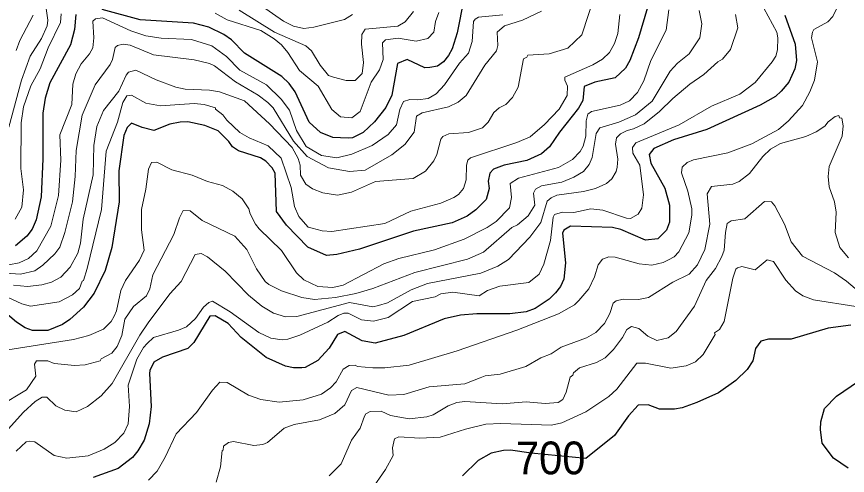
# Model space of a CAD drawing. Extents: x 423 to 448.8, y 7456.3 to 7484.
# Drawn here: x 442.862 to 444.89, y 7476.861 to 7477.981 of the extents above; entities that cross this region are included whole.
import ezdxf
from ezdxf.enums import TextEntityAlignment as Align

# ---------------------------------------------------------------- set-up
doc = ezdxf.new("R2010")
doc.units = 0
doc.header["$LTSCALE"] = 0.032
doc.layers.add('1', color=7, linetype='Continuous', lineweight=25)
doc.layers.add('2', color=7, linetype='Continuous', lineweight=13)
doc.layers.add('61', color=7, linetype='Continuous')

msp = doc.modelspace()

# ---------------------------------------------------------------- linework, layer by layer
at = {"layer": '1'}
for points in [[(443.9538, 7478.024), (443.9376, 7477.9413), (443.9252, 7477.9018), (443.916, 7477.8856), (443.9043, 7477.8701), (443.8897, 7477.86), (443.8711, 7477.8562), (443.8587, 7477.8554), (443.8154, 7477.8763), (443.7922, 7477.8662), (443.7783, 7477.7889), (443.7636, 7477.7588), (443.7357, 7477.7239), (443.7079, 7477.6976), (443.6824, 7477.6845), (443.6715, 7477.6837), (443.6344, 7477.686), (443.6042, 7477.6976), (443.5764, 7477.7232), (443.5423, 7477.7974), (443.5277, 7477.8175), (443.5099, 7477.8345), (443.4186, 7477.8918), (443.3869, 7477.9242), (443.3684, 7477.9374), (443.3312, 7477.9552), (443.2941, 7477.9645), (443.1642, 7477.973), (443.0713, 7477.9985)], [(444.4017, 7478.0032), (444.38, 7477.9289), (444.3591, 7477.8732), (444.3483, 7477.8547), (444.3228, 7477.8314), (444.2733, 7477.8206), (444.2478, 7477.8098), (444.2439, 7477.7758), (444.2338, 7477.7572), (444.1874, 7477.6984), (444.1627, 7477.6628), (444.1433, 7477.6458), (444.1078, 7477.6296), (444.0521, 7477.618), (444.0265, 7477.6087), (444.0173, 7477.5986), (444.0134, 7477.5793), (444.0157, 7477.5608), (444.008, 7477.5345), (443.9832, 7477.5089), (443.9616, 7477.4935), (443.9252, 7477.4772), (443.8309, 7477.4571), (443.6994, 7477.413), (443.6437, 7477.3999), (443.619, 7477.3975), (443.5733, 7477.4177), (443.5207, 7477.4718), (443.4967, 7477.505), (443.4936, 7477.5986), (443.4859, 7477.6118), (443.4704, 7477.628), (443.458, 7477.6358), (443.4039, 7477.6528), (443.3892, 7477.6628), (443.3807, 7477.676), (443.3544, 7477.7015)], [(443.0071, 7477.9862), (443.004, 7477.949), (442.994, 7477.9119), (442.9437, 7477.8191), (442.9321, 7477.782), (442.9267, 7477.7448), (442.9267, 7477.6335), (442.9221, 7477.5406), (442.9105, 7477.485), (442.9004, 7477.4617), (442.8873, 7477.4447), (442.8594, 7477.4215)], [(444.7374, 7477.9846), (444.7621, 7477.9135), (444.7652, 7477.8732), (444.7613, 7477.8531), (444.7466, 7477.8206), (444.7281, 7477.799), (444.7142, 7477.7858), (444.677, 7477.7649), (444.5471, 7477.7054), (444.4651, 7477.6799), (444.4171, 7477.659), (444.4063, 7477.6443), (444.4102, 7477.6226), (444.4442, 7477.5623), (444.4558, 7477.5205), (444.4558, 7477.4788), (444.4481, 7477.4594), (444.4272, 7477.4385), (444.3971, 7477.4346), (444.3367, 7477.461), (444.3166, 7477.4656), (444.2145, 7477.4695), (444.1975, 7477.4594), (444.1944, 7477.4517), (444.2021, 7477.3798), (444.1982, 7477.3395), (444.1897, 7477.3217), (444.1774, 7477.3063), (444.1619, 7477.2908), (444.1279, 7477.2684), (444.1062, 7477.2599), (444.066, 7477.2552), (443.9856, 7477.2552), (443.9454, 7477.2521), (443.9059, 7477.2429), (443.8077, 7477.2019), (443.7373, 7477.1833), (443.7056, 7477.1895), (443.6638, 7477.2119), (443.6452, 7477.205), (443.6251, 7477.1717), (443.5973, 7477.1415), (443.5663, 7477.1245), (443.5586, 7477.1237), (443.5385, 7477.123), (443.5184, 7477.1276), (443.4712, 7477.1485), (443.4101, 7477.1972), (443.3791, 7477.2313), (443.3466, 7477.2506), (443.3343, 7477.2498), (443.2949, 7477.1848), (443.2802, 7477.1709), (443.2183, 7477.1493), (443.1974, 7477.1369), (443.1873, 7477.1168), (443.1866, 7477.1091), (443.1912, 7477.0286), (443.1858, 7476.9868), (443.1734, 7476.9466), (443.1587, 7476.9203), (443.1456, 7476.9041), (443.11, 7476.8778), (443.0497, 7476.8553)], [(443.3544, 7477.7015), (443.3219, 7477.7147), (443.2802, 7477.7239), (443.2616, 7477.7232), (443.2361, 7477.7185), (443.1974, 7477.7031), (443.1688, 7477.71), (443.1432, 7477.7208), (443.1324, 7477.71), (443.1239, 7477.6907), (443.1123, 7477.6041), (443.1131, 7477.5283), (443.0945, 7477.4169), (443.0783, 7477.3612), (443.052, 7477.3055), (443.0257, 7477.2715), (442.9924, 7477.2413), (442.9746, 7477.2289), (442.9383, 7477.2142), (442.9012, 7477.2142), (442.8834, 7477.2212), (442.8625, 7477.2351), (442.8238, 7477.2676)], [(444.8983, 7477.2274), (444.8426, 7477.2204), (444.7528, 7477.1933), (444.6972, 7477.1933), (444.6786, 7477.1887), (444.6654, 7477.1709), (444.6592, 7477.1408), (444.6453, 7477.1191), (444.6175, 7477.092), (444.5749, 7477.0626), (444.5224, 7477.0386), (444.4868, 7477.0255), (444.4682, 7477.0224), (444.4311, 7477.0224), (444.404, 7477.0332), (444.3792, 7477.0325), (444.356, 7477.0062), (444.3212, 7476.9582), (444.2519, 7476.9021), (444.1178, 7476.9153), (444.0676, 7476.9226), (444.0505, 7476.9219), (444.0203, 7476.9149), (443.9886, 7476.8971), (443.9507, 7476.86)], [(444.8913, 7476.8785), (444.8557, 7476.9025), (444.8286, 7476.9396), (444.824, 7476.9729), (444.8248, 7476.9915), (444.834, 7477.024), (444.8634, 7477.0541), (444.9168, 7477.0905)]]:
    msp.add_lwpolyline(points, dxfattribs=at)
at = {"layer": '2'}
for points in [[(443.0249, 7478.0573), (442.9785, 7478.0596), (442.9429, 7478.0558), (442.9329, 7478.0503), (442.929, 7478.0403), (442.9383, 7477.9722), (442.9368, 7477.9583), (442.9236, 7477.9274), (442.8957, 7477.8841), (442.8748, 7477.8253), (442.8439, 7477.7108)], [(444.2733, 7478.0341), (444.2415, 7477.9359), (444.2075, 7477.9041), (444.1619, 7477.8902), (444.1101, 7477.8864), (444.1078, 7477.8817), (444.0993, 7477.8779), (444.0861, 7477.8083), (444.0722, 7477.7835), (444.0567, 7477.7665), (444.0397, 7477.758), (444.0273, 7477.7463), (444.0134, 7477.7232), (443.9994, 7477.7093), (443.9655, 7477.6976), (443.9175, 7477.6945), (443.9028, 7477.6884), (443.8974, 7477.6814), (443.8881, 7477.6443), (443.8803, 7477.6288), (443.8602, 7477.6033), (443.8301, 7477.5855), (443.7381, 7477.5785), (443.6793, 7477.5522), (443.6452, 7477.5445), (443.6097, 7477.5507), (443.5849, 7477.56), (443.5679, 7477.5715), (443.5555, 7477.594), (443.5547, 7477.6179), (443.5493, 7477.6342), (443.5346, 7477.6613), (443.4797, 7477.7193), (443.4186, 7477.775), (443.3575, 7477.7974), (443.3328, 7477.8013), (443.274, 7477.8036), (443.2508, 7477.8083), (443.2028, 7477.826), (443.1533, 7477.85), (443.1355, 7477.8453), (443.1301, 7477.8376), (443.1116, 7477.799), (443.0744, 7477.7518), (443.0582, 7477.7124), (443.0512, 7477.6659), (443.0496, 7477.5948), (443.0249, 7477.4865), (443.0187, 7477.4277), (443.0118, 7477.403), (442.9932, 7477.3689), (442.97, 7477.3449), (442.9476, 7477.3326), (442.9244, 7477.3256), (442.8888, 7477.3217), (442.8548, 7477.3248)], [(443.6823, 7477.9862), (443.6623, 7477.9738), (443.588, 7477.9552), (443.5633, 7477.9521), (443.5385, 7477.9575), (443.5138, 7477.9699), (443.4519, 7478.0124)], [(443.6738, 7477.1292), (443.6886, 7477.1299), (443.694, 7477.1268), (443.7319, 7477.123), (443.7613, 7477.123), (443.8201, 7477.1299), (443.9376, 7477.1647), (444.083, 7477.215), (444.1851, 7477.2552), (444.2238, 7477.2769), (444.2346, 7477.2877), (444.2586, 7477.3163), (444.2725, 7477.3457), (444.2818, 7477.3751), (444.2919, 7477.389), (444.3073, 7477.3944), (444.3228, 7477.3937), (444.3816, 7477.3774), (444.4125, 7477.3743), (444.4404, 7477.3805), (444.4535, 7477.3867), (444.4667, 7477.3944), (444.4782, 7477.4068), (444.503, 7477.4525), (444.51, 7477.4958), (444.51, 7477.5113), (444.5007, 7477.5546), (444.4852, 7477.5994), (444.4867, 7477.6134), (444.4991, 7477.6249), (444.5146, 7477.6311), (444.5982, 7477.6481), (444.6569, 7477.6698), (444.7219, 7477.7054), (444.7459, 7477.7262), (444.7799, 7477.7634), (444.7984, 7477.7974), (444.8093, 7477.8253), (444.817, 7477.8701), (444.8023, 7477.9289), (444.8046, 7477.9428), (444.8077, 7477.949), (444.8418, 7477.9683), (444.8541, 7477.9807), (444.8681, 7478.0094)], [(444.6855, 7478.0016), (444.7173, 7477.9428)], [(442.8347, 7477.3542), (442.8718, 7477.3519), (442.9066, 7477.3604), (442.9267, 7477.3743), (442.9561, 7477.4014), (442.9677, 7477.4177), (442.9801, 7477.454), (442.9986, 7477.5283), (443.0056, 7477.5901), (443.0079, 7477.6536), (443.0226, 7477.7402), (443.0543, 7477.8145), (443.0907, 7477.864), (443.0968, 7477.8763), (443.103, 7477.9057), (443.1085, 7477.9103), (443.1224, 7477.9134), (443.1394, 7477.9111), (443.1966, 7477.8872), (443.2956, 7477.8755), (443.3328, 7477.8663), (443.3451, 7477.8609), (443.3969, 7477.8214), (443.4519, 7477.7889), (443.4758, 7477.7711), (443.4882, 7477.758), (443.5385, 7477.6768), (443.5718, 7477.6389), (443.6236, 7477.6118), (443.6746, 7477.6025), (443.7133, 7477.6056), (443.7783, 7477.6435), (443.81, 7477.6682), (443.8324, 7477.6984), (443.8386, 7477.7379), (443.8525, 7477.7456), (443.916, 7477.7603), (443.9399, 7477.7719), (443.9593, 7477.7881), (444.0049, 7477.8624), (444.0335, 7477.8972), (444.0366, 7477.9104), (444.0351, 7477.9428), (444.0528, 7477.9583), (444.097, 7477.9722), (444.1434, 7477.9939)], [(444.049, 7477.9854), (443.9894, 7477.9792), (443.9817, 7477.9745), (443.977, 7477.9691), (443.9739, 7477.9196), (443.9655, 7477.8918), (443.943, 7477.867), (443.9067, 7477.8144), (443.8866, 7477.792), (443.8665, 7477.7812), (443.8417, 7477.7773), (443.8224, 7477.7781), (443.8069, 7477.7734), (443.7976, 7477.7541), (443.7891, 7477.7162), (443.769, 7477.693), (443.7303, 7477.6659), (443.6808, 7477.645), (443.6437, 7477.6357), (443.6066, 7477.6419), (443.5694, 7477.6636), (443.5454, 7477.7031), (443.5284, 7477.7526), (443.5083, 7477.7789), (443.472, 7477.8144), (443.407, 7477.85), (443.3745, 7477.8833), (443.339, 7477.9096), (443.2895, 7477.925), (443.2152, 7477.9281), (443.1781, 7477.9336), (443.141, 7477.9459), (443.0721, 7477.9776), (443.0551, 7477.9753), (443.0481, 7477.9699), (443.0512, 7477.9289), (443.0481, 7477.9042), (443.0404, 7477.8895), (443.0203, 7477.8655), (443.0071, 7477.8407), (442.9994, 7477.816), (442.9971, 7477.7665), (442.9677, 7477.6922), (442.9708, 7477.6304), (442.9646, 7477.5437), (442.946, 7477.4695), (442.912, 7477.4091), (442.8919, 7477.3906), (442.8687, 7477.3798), (442.8439, 7477.3751)], [(442.9715, 7477.9877), (442.9692, 7477.966), (442.9398, 7477.9042), (442.9197, 7477.8531), (442.8973, 7477.8114), (442.8795, 7477.7603), (442.8733, 7477.7216), (442.8725, 7477.6103), (442.8795, 7477.5577), (442.8756, 7477.5159), (442.8586, 7477.4865)], [(442.9027, 7477.9846), (442.8702, 7477.9227), (442.8617, 7477.898)], [(444.4542, 7477.997), (444.4473, 7477.9475), (444.4102, 7477.8732), (444.3932, 7477.8237), (444.3777, 7477.7958), (444.3584, 7477.775), (444.3352, 7477.7649), (444.2655, 7477.7487), (444.2563, 7477.7425), (444.2524, 7477.7263), (444.2516, 7477.6892), (444.2446, 7477.6644), (444.2377, 7477.6512), (444.2191, 7477.6319), (444.1851, 7477.6125), (444.0876, 7477.5862), (444.0668, 7477.5731), (444.0698, 7477.5391), (444.0652, 7477.5136), (444.0327, 7477.4803), (444.0111, 7477.4656), (443.9546, 7477.4377), (443.8819, 7477.4114), (443.7953, 7477.3906), (443.7582, 7477.3774), (443.6592, 7477.3248), (443.6344, 7477.3194), (443.5973, 7477.3217), (443.5632, 7477.338), (443.5455, 7477.355), (443.5091, 7477.4099), (443.4542, 7477.4625), (443.4457, 7477.4741), (443.4325, 7477.4989), (443.4294, 7477.5113), (443.4132, 7477.536), (443.39, 7477.5545), (443.3653, 7477.5685), (443.3281, 7477.5778), (443.291, 7477.594), (443.2415, 7477.6064), (443.2044, 7477.6257), (443.192, 7477.6249), (443.1843, 7477.6087), (443.1781, 7477.5592), (443.1672, 7477.5097), (443.1672, 7477.4602), (443.1734, 7477.4107), (443.1626, 7477.386), (443.1285, 7477.3365), (443.1169, 7477.3117), (443.1061, 7477.2622), (443.1007, 7477.2498), (443.093, 7477.2366), (443.0744, 7477.2181), (443.0389, 7477.2026), (443.0017, 7477.1926)], [(443.1216, 7477.7711), (443.1316, 7477.7874), (443.1425, 7477.7889), (443.1781, 7477.7696), (443.2137, 7477.7626), (443.2956, 7477.7688), (443.3204, 7477.7665), (443.3482, 7477.758), (443.3482, 7477.7549), (443.366, 7477.7409), (443.3753, 7477.7278), (443.407, 7477.6976), (443.4302, 7477.6845), (443.4766, 7477.6651), (443.5083, 7477.635), (443.5323, 7477.5639), (443.5408, 7477.5174), (443.5508, 7477.4927), (443.5671, 7477.4741), (443.5741, 7477.4671), (443.5834, 7477.4641), (443.6081, 7477.4579), (443.6313, 7477.4563), (443.7613, 7477.4757), (443.8247, 7477.5058), (443.8974, 7477.5252), (443.9298, 7477.5391), (443.9407, 7477.5468), (443.9531, 7477.5615), (443.9593, 7477.5824), (443.96, 7477.618), (443.9639, 7477.6304), (443.9701, 7477.6357), (444.083, 7477.6737), (444.1155, 7477.6876), (444.151, 7477.7177), (444.1866, 7477.7549), (444.206, 7477.7882), (444.2068, 7477.8106), (444.2006, 7477.8253), (444.2006, 7477.833), (444.2687, 7477.8631), (444.2919, 7477.8771), (444.3096, 7477.8933), (444.3212, 7477.915), (444.3297, 7477.9398), (444.3344, 7477.9862)], [(444.5277, 7477.9954), (444.5347, 7477.963), (444.5293, 7477.9289), (444.5037, 7477.8902), (444.4751, 7477.867), (444.4573, 7477.8477), (444.4133, 7477.7742), (444.3731, 7477.7409), (444.3321, 7477.7231), (444.2856, 7477.7093), (444.2764, 7477.6953), (444.2671, 7477.6366), (444.2594, 7477.6195), (444.2455, 7477.6025), (444.2223, 7477.5886), (444.1929, 7477.5762), (444.1434, 7477.5677), (444.1286, 7477.5592), (444.124, 7477.5499), (444.1271, 7477.5205), (444.1108, 7477.4942), (444.0846, 7477.4725), (444.0706, 7477.4656), (444.0018, 7477.406), (443.9624, 7477.3882), (443.834, 7477.3558), (443.7319, 7477.3171), (443.6901, 7477.3047), (443.6406, 7477.2947), (443.5896, 7477.29), (443.5586, 7477.2954), (443.5091, 7477.3109), (443.4781, 7477.3264), (443.4689, 7477.3341), (443.448, 7477.365), (443.424, 7477.4123), (443.3946, 7477.4447), (443.315, 7477.4834), (443.2864, 7477.5066), (443.2693, 7477.5074)], [(443.8927, 7477.9908), (443.885, 7477.9691), (443.8804, 7477.9428), (443.8657, 7477.9273), (443.8371, 7477.9204), (443.7938, 7477.9281), (443.7628, 7477.9243), (443.755, 7477.9165), (443.7566, 7477.8763), (443.7481, 7477.8508), (443.728, 7477.8206), (443.7009, 7477.7487), (443.6808, 7477.734), (443.653, 7477.7363), (443.6313, 7477.7541), (443.598, 7477.8106), (443.5524, 7477.8492), (443.5246, 7477.8933), (443.5091, 7477.9119), (443.4906, 7477.9266), (443.4581, 7477.9467), (443.3761, 7477.973), (443.3467, 7477.9892)], [(443.8308, 7477.9931), (443.8107, 7477.9676), (443.793, 7477.9575), (443.7133, 7477.9498), (443.7048, 7477.9374), (443.704, 7477.9135), (443.7087, 7477.8686), (443.7056, 7477.8415), (443.6886, 7477.8245), (443.6669, 7477.8245), (443.636, 7477.833), (443.6235, 7477.8369), (443.6034, 7477.8624), (443.5818, 7477.8972), (443.5679, 7477.9096), (443.4921, 7477.9428), (443.4055, 7477.9962)], [(444.6167, 7477.9861), (444.6221, 7477.9537), (444.6043, 7477.9003), (444.585, 7477.8771), (444.5734, 7477.8701), (444.5393, 7477.8392), (444.5053, 7477.816), (444.4636, 7477.7812), (444.4311, 7477.7487), (444.3939, 7477.7193), (444.3677, 7477.7069), (444.3522, 7477.7031), (444.3359, 7477.6945), (444.3266, 7477.6845), (444.3235, 7477.669), (444.3297, 7477.6327), (444.3282, 7477.6134), (444.3259, 7477.6025), (444.3151, 7477.5847), (444.3019, 7477.5731), (444.2748, 7477.5615), (444.2455, 7477.5538), (444.1805, 7477.5452), (444.1673, 7477.5383), (444.1572, 7477.5298), (444.1418, 7477.478), (444.1147, 7477.4424), (444.0629, 7477.3875), (444.0366, 7477.3712), (443.9949, 7477.3542)], [(444.7173, 7477.9428), (444.7204, 7477.9289), (444.7196, 7477.8995), (444.7149, 7477.8841), (444.7064, 7477.8701), (444.6646, 7477.8198), (444.6275, 7477.7912), (444.5579, 7477.7618), (444.479, 7477.7162), (444.3738, 7477.6729), (444.3653, 7477.6613), (444.3661, 7477.6474), (444.3831, 7477.618), (444.3924, 7477.5453), (444.3878, 7477.5128), (444.3792, 7477.4981), (444.3607, 7477.488), (444.3506, 7477.4888), (444.2934, 7477.5082), (444.264, 7477.5112), (444.2223, 7477.5027), (444.1944, 7477.5035), (444.1751, 7477.4973), (444.1719, 7477.4911), (444.165, 7477.4339), (444.1487, 7477.3767), (444.1379, 7477.3519), (444.1124, 7477.3318), (444.0413, 7477.3225), (444.0119, 7477.3124), (443.991, 7477.2993), (443.9268, 7477.3078), (443.8974, 7477.304), (443.8835, 7477.297), (443.8285, 7477.2854), (443.769, 7477.2459), (443.7334, 7477.2374), (443.704, 7477.2405), (443.6715, 7477.2568), (443.6607, 7477.2568), (443.6468, 7477.2513), (443.622, 7477.2351), (443.554, 7477.2034), (443.5246, 7477.1933), (443.5107, 7477.1918), (443.4828, 7477.1956), (443.4534, 7477.2096), (443.3838, 7477.2599), (443.3405, 7477.2861), (443.3312, 7477.2831), (443.3188, 7477.2715), (443.2987, 7477.2436), (443.2771, 7477.2235), (443.2577, 7477.215), (443.1966, 7477.1972), (443.1811, 7477.1825), (443.1719, 7477.1732), (443.1556, 7477.1446), (443.1348, 7477.0812), (443.1379, 7477.0286), (443.1348, 7476.9868), (443.1239, 7476.9636), (443.1022, 7476.9412), (443.076, 7476.9249), (443.0373, 7476.9087), (442.9847, 7476.9025), (442.9538, 7476.9095), (442.9066, 7476.9427), (442.8934, 7476.9443), (442.8857, 7476.9427), (442.8617, 7476.9195)], [(442.8315, 7477.3001), (442.8749, 7477.2792), (442.8965, 7477.2738), (442.9662, 7477.2846), (442.9986, 7477.3016), (443.0156, 7477.3171), (443.0226, 7477.3349), (443.0257, 7477.3364), (443.035, 7477.3658), (443.0698, 7477.5097), (443.0814, 7477.652), (443.1085, 7477.7232), (443.1216, 7477.7711)], [(444.8921, 7477.3921), (444.8712, 7477.4169), (444.8596, 7477.454), (444.8627, 7477.5035), (444.858, 7477.5283), (444.8449, 7477.5654), (444.8426, 7477.5901), (444.8457, 7477.6149), (444.8773, 7477.6892), (444.8797, 7477.7139), (444.8758, 7477.7332), (444.8704, 7477.734), (444.8688, 7477.7394), (444.8603, 7477.7371), (444.8425, 7477.7239), (444.8348, 7477.7131), (444.8132, 7477.6992), (444.7884, 7477.6883), (444.7265, 7477.6706), (444.7018, 7477.6574), (444.6832, 7477.6389), (444.6507, 7477.5978), (444.626, 7477.5785), (444.6105, 7477.5716), (444.5579, 7477.5661), (444.5478, 7477.5484), (444.554, 7477.4741), (444.5417, 7477.4123), (444.5239, 7477.3751), (444.5038, 7477.3519), (444.4636, 7477.3326), (444.4048, 7477.2954), (444.38, 7477.29), (444.3429, 7477.2908), (444.3259, 7477.2869), (444.3182, 7477.2815), (444.3104, 7477.256), (444.2972, 7477.2313), (444.2756, 7477.2096), (444.2532, 7477.1964), (444.1913, 7477.174), (444.1666, 7477.1578), (444.1418, 7477.1477), (444.1047, 7477.1268), (444.0428, 7477.1082), (444.0057, 7477.1036), (443.9933, 7477.099), (443.9562, 7477.0843), (443.8696, 7477.0766), (443.8077, 7477.058), (443.7706, 7477.0565), (443.6924, 7477.075), (443.68, 7477.068), (443.6638, 7477.0333), (443.6391, 7477.0116), (443.6019, 7476.9961), (443.5401, 7476.9853), (443.5153, 7476.976), (443.4751, 7476.9412), (443.4635, 7476.9358), (443.4411, 7476.9334), (443.3916, 7476.9435), (443.3792, 7476.9412), (443.3676, 7476.9319), (443.3668, 7476.9226), (443.3637, 7476.9211), (443.3598, 7476.8817), (443.3498, 7476.8445)], [(444.9299, 7477.2993), (444.8874, 7477.3349), (444.858, 7477.355), (444.7806, 7477.396), (444.7528, 7477.4308), (444.7366, 7477.4741), (444.7126, 7477.5189), (444.7048, 7477.5283), (444.6871, 7477.529), (444.6399, 7477.4872), (444.6059, 7477.4819), (444.5966, 7477.4756), (444.592, 7477.454), (444.5889, 7477.4107), (444.5834, 7477.3952), (444.568, 7477.3658), (444.5455, 7477.3365), (444.5169, 7477.2738), (444.472, 7477.2119), (444.4527, 7477.1964), (444.4249, 7477.1902), (444.4032, 7477.2003), (444.3808, 7477.2196), (444.363, 7477.2243), (444.3514, 7477.2173)], [(443.2693, 7477.5074), (443.2601, 7477.4896), (443.2461, 7477.4486), (443.1951, 7477.3503), (443.1873, 7477.3163), (443.1796, 7477.2993), (443.1479, 7477.273), (443.1262, 7477.2421), (443.1193, 7477.2019), (443.1077, 7477.1755), (443.0945, 7477.1593), (443.069, 7477.1454), (443.0667, 7477.1407), (443.0296, 7477.1307), (443.0033, 7477.1291), (442.9801, 7477.1315), (442.9538, 7477.1338), (442.9383, 7477.14), (442.9112, 7477.14), (442.9058, 7477.1322), (442.9097, 7477.1029), (442.8865, 7477.0696), (442.8184, 7477.0286)], [(443.9949, 7477.3542), (443.8649, 7477.3295), (443.8254, 7477.314), (443.7674, 7477.2823), (443.7458, 7477.2753), (443.7319, 7477.2722), (443.6746, 7477.2831), (443.5462, 7477.2483), (443.5184, 7477.2475), (443.489, 7477.2568), (443.4612, 7477.2738), (443.4286, 7477.3008), (443.3714, 7477.3589), (443.3281, 7477.3944), (443.3127, 7477.4022), (443.2979, 7477.3999), (443.2639, 7477.3341), (443.2361, 7477.304), (443.1835, 7477.2328), (443.1634, 7477.2034), (443.0953, 7477.0851), (443.069, 7477.0549), (443.0358, 7477.0286), (443.0079, 7477.0162), (442.9801, 7477.0201), (442.9584, 7477.0302), (442.936, 7477.0518), (442.9251, 7477.0518), (442.9081, 7477.041), (442.8795, 7477.0154), (442.8347, 7476.9652)], [(444.9106, 7477.273), (444.807, 7477.2892), (444.7807, 7477.2993), (444.7629, 7477.3109), (444.7397, 7477.3372), (444.7095, 7477.3829), (444.6941, 7477.3867), (444.6647, 7477.3627), (444.6322, 7477.3705), (444.6213, 7477.3674), (444.6175, 7477.3643), (444.6105, 7477.3426), (444.5889, 7477.2367), (444.578, 7477.2173), (444.5657, 7477.2088), (444.5672, 7477.205), (444.5378, 7477.1555), (444.5192, 7477.1376), (444.4961, 7477.1284), (444.4589, 7477.1222), (444.3971, 7477.1345), (444.3761, 7477.1346), (444.3274, 7477.0711), (444.3073, 7477.0534), (444.2516, 7477.0162), (444.1929, 7476.9891), (444.1681, 7476.983), (444.0444, 7476.9876), (444.0072, 7476.986), (443.9577, 7476.9737), (443.8959, 7476.9544), (443.8463, 7476.9513), (443.7953, 7476.9551), (443.7844, 7476.9497), (443.7798, 7476.9281), (443.7813, 7476.9095), (443.7628, 7476.8754), (443.728, 7476.8244)], [(444.3514, 7477.2173), (444.3406, 7477.1972), (444.3189, 7477.1678), (444.2988, 7477.1477), (444.2779, 7477.1361), (444.2362, 7477.1237), (444.2215, 7477.1114), (444.2199, 7477.1052), (444.213, 7477.1005), (444.2037, 7477.0642), (444.1952, 7477.0464), (444.1836, 7477.0386), (444.1526, 7477.0363), (444.1062, 7477.0402), (444.0474, 7477.0356), (443.9562, 7477.041), (443.9368, 7477.0386), (443.9159, 7477.0309), (443.8788, 7477.0085), (443.8634, 7477.0039), (443.8201, 7476.9992), (443.7752, 7477.007), (443.7519, 7477.0178), (443.7249, 7477.017), (443.7148, 7477.0108), (443.7118, 7477.0054), (443.7009, 7476.976), (443.68, 7476.9466), (443.6545, 7476.8886), (443.6251, 7476.86)], [(443.0017, 7477.1926), (442.8409, 7477.167)], [(443.1843, 7476.8491), (443.2051, 7476.8708), (443.2252, 7476.9049), (443.2515, 7476.9621), (443.3018, 7477.0139), (443.3405, 7477.0688), (443.3583, 7477.0882), (443.3761, 7477.0874), (443.4287, 7477.0564), (443.4581, 7477.0456), (443.5029, 7477.0394), (443.5617, 7477.0448), (443.6066, 7477.0587), (443.6282, 7477.0742), (443.6421, 7477.0889), (443.6591, 7477.1199), (443.6738, 7477.1292)]]:
    msp.add_lwpolyline(points, dxfattribs=at)

# ---------------------------------------------------------------- texts
at = {"layer": '61', "width": 0.95}
msp.add_text('700', height=0.08, dxfattribs=at).set_placement((444.1658, 7476.8634), align=Align.CENTER)

doc.saveas('drawing.dxf')
